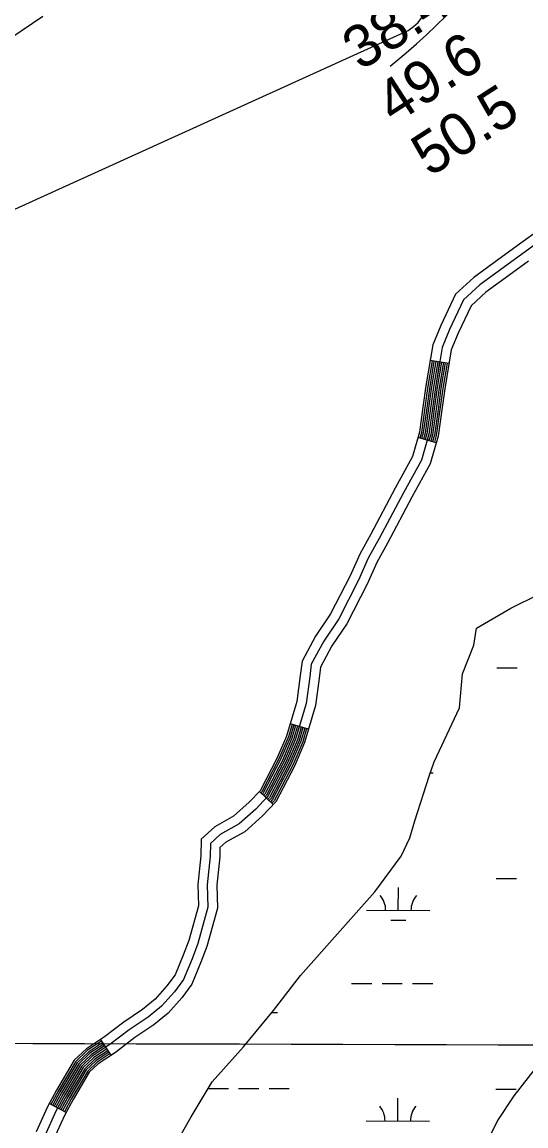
# Model space of a CAD drawing. Extents: x 3161665 to 3199565, y 885729 to 911164.
# Drawn here: x 3184018 to 3184814, y 903137 to 904881 of the extents above; entities that cross this region are included whole.
import ezdxf

# ---------------------------------------------------------------- set-up
doc = ezdxf.new("R2010")
doc.units = 0
for name, color, linetype in [('V-GRID-MAJR', 7, 'Continuous'), ('V-RIVR-EDGE', 7, 'Continuous'), ('V-RIVR-RANG', 7, 'Continuous'), ('V-ROAD-CNTR', 7, 'Continuous'), ('V-TOPO-MINR', 7, 'Continuous'), ('V-WETL-SWMP', 7, 'Continuous')]:
    doc.layers.add(name, color=color, linetype=linetype)

msp = doc.modelspace()

# ---------------------------------------------------------------- linework, layer by layer
at = {"layer": 'V-GRID-MAJR'}
msp.add_spline([(3165916.244, 903320.984), (3171139.73, 903304.649), (3176363.22, 903289.0750000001), (3181586.7120000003, 903274.26), (3186810.2060000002, 903260.204), (3192033.702, 903246.909), (3197257.2, 903234.373), (3197257.201, 903234.373)], degree=3, dxfattribs=at)
at = {"layer": 'V-RIVR-EDGE'}
msp.add_lwpolyline([(3184000.7457860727, 904856.034988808), (3184051.2531748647, 904890.2497541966)], dxfattribs=at)
at = {"layer": 'V-ROAD-CNTR'}
for p, q in [((3184692.3035785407, 904341.3202896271), (3184662.7166377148, 904346.2822797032)), ((3184672.2006187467, 904216.3655395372), (3184643.3366764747, 904224.5435231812)), ((3184470.3860223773, 903763.8174446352), (3184441.600079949, 903772.2654277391)), ((3184414.735133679, 903644.737682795), (3184392.897177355, 903665.3076416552)), ((3184158.946645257, 903248.9064744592), (3184142.3726784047, 903273.9124244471)), ((3184087.6787877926, 903158.1876558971), (3184061.2358406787, 903172.3566275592))]:
    msp.add_line(p, q, dxfattribs=at)
for points in [[(3184839.1432848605, 904555.735860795), (3184799.939363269, 904527.4689173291), (3184763.357436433, 904500.2009718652), (3184731.306500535, 904477.1200180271), (3184702.793557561, 904450.8020706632), (3184679.179604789, 904401.3661695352), (3184666.8586294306, 904370.9772303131), (3184655.9656512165, 904306.029360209), (3184651.190660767, 904272.2564277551), (3184645.736671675, 904233.015506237), (3184634.7596936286, 904194.2685837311), (3184607.1757487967, 904144.301683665), (3184569.0158251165, 904071.9858282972), (3184551.5218601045, 904040.4588913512), (3184536.131890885, 904005.922960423), (3184505.226952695, 903945.7380807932), (3184481.593999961, 903910.8211506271), (3184460.409042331, 903871.1412299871), (3184457.523048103, 903848.4082754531), (3184452.002059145, 903807.7073568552), (3184435.921091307, 903752.915466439), (3184421.1201209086, 903718.3115356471), (3184394.185174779, 903666.674638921), (3184376.927209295, 903648.352675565), (3184352.261258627, 903626.4777193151), (3184322.430318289, 903609.6547529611), (3184300.803361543, 903590.2167918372), (3184300.4523622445, 903563.853844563), (3184295.560372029, 903518.6389349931), (3184296.6023699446, 903484.6740029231), (3184281.507400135, 903429.9121124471), (3184272.838417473, 903406.799158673), (3184260.075442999, 903375.9742203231), (3184247.0534690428, 903358.3962554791), (3184228.217506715, 903337.083298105), (3184208.613545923, 903321.2023298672), (3184178.818605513, 903301.2423697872), (3184148.2116667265, 903277.7814167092), (3184119.791723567, 903258.945454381), (3184100.747761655, 903240.757490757), (3184072.6638178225, 903193.6835849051), (3184058.4288462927, 903167.1196380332), (3184040.3338824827, 903127.759716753)], [(3184847.392268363, 904543.190885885), (3184808.8083455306, 904515.3709415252), (3184772.223418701, 904488.1009960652), (3184740.8114815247, 904465.4800413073), (3184715.085532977, 904441.735088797), (3184692.910577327, 904395.3101816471), (3184681.3796003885, 904366.8692385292), (3184670.790621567, 904303.7383647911), (3184666.0456310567, 904270.1744319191), (3184660.451642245, 904229.9245124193), (3184648.722665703, 904188.5245952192), (3184620.375722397, 904137.1756979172), (3184582.2087987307, 904064.8458425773), (3184564.9558332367, 904033.753904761), (3184549.664863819, 903999.4389733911), (3184518.1569268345, 903938.0800961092), (3184494.4559742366, 903903.0641661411), (3184474.9420132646, 903866.5122392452), (3184472.3950183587, 903846.4552793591), (3184466.714029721, 903804.5693631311), (3184450.0630630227, 903747.8354765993), (3184434.6850937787, 903711.8835485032), (3184406.525150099, 903657.8986564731), (3184387.3841883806, 903637.5776971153), (3184361.020241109, 903614.1957438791), (3184331.232300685, 903597.3977774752), (3184315.714331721, 903583.4508053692), (3184315.4413322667, 903562.9448463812), (3184310.5853419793, 903518.0589361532), (3184311.664339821, 903482.8710065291), (3184295.7883715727, 903425.2761217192), (3184286.794389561, 903401.2951696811), (3184273.2274166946, 903368.5292352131), (3184258.721445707, 903348.9472743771), (3184238.6304858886, 903326.2143198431), (3184217.527528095, 903309.1183540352), (3184187.564588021, 903289.0463941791), (3184156.927649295, 903265.5634411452), (3184129.188704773, 903247.1784779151), (3184112.583737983, 903231.3195096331), (3184085.721791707, 903186.294599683), (3184071.866819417, 903160.4386513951), (3184054.039855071, 903121.661728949)], [(3184817.6773277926, 904503.2729657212), (3184781.0894009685, 904476.0010202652), (3184750.316462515, 904453.8400645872), (3184727.377508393, 904432.6681069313), (3184706.641549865, 904389.2541937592), (3184695.9005713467, 904362.7612467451), (3184685.615591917, 904301.447369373), (3184680.900601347, 904268.0924360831), (3184675.166612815, 904226.8335186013), (3184662.6856377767, 904182.7806067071), (3184633.5756959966, 904130.0497121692), (3184595.4017723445, 904057.7058568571), (3184578.389806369, 904027.0489181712), (3184563.197836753, 903992.9549863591), (3184531.0869009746, 903930.4221114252), (3184507.317948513, 903895.3071816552), (3184489.474984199, 903861.8832485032), (3184487.266988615, 903844.5022832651), (3184481.4260002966, 903801.4313694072), (3184464.2050347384, 903742.7554867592), (3184448.2500666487, 903705.4555613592), (3184418.8651254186, 903649.1226740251), (3184397.8411674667, 903626.8027186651), (3184369.779223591, 903601.9137684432), (3184340.0342830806, 903585.1408019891), (3184330.625301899, 903576.6848189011), (3184330.430302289, 903562.0358481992), (3184325.6103119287, 903517.4789373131), (3184326.7263096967, 903481.0680101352), (3184310.069343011, 903420.6401309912), (3184300.750361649, 903395.7911806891), (3184286.379390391, 903361.084250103), (3184270.389422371, 903339.4982932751), (3184249.0434650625, 903315.3453415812), (3184226.4415102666, 903297.0343782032), (3184196.310570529, 903276.850418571), (3184165.6436318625, 903253.3454655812), (3184138.585685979, 903235.4115014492), (3184124.4197143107, 903221.8815285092), (3184098.7797655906, 903178.9056144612), (3184085.3047925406, 903153.7576647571), (3184067.7458276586, 903115.5637411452)], [(3184665.675631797, 904345.7872806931), (3184658.9306452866, 904305.571361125), (3184654.161654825, 904271.8404285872), (3184648.6796657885, 904232.397507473), (3184646.223670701, 904223.7265248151)], [(3184668.6346258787, 904345.2912816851), (3184661.8956393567, 904305.1133620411), (3184657.132648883, 904271.4234294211), (3184651.6226599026, 904231.7795087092), (3184649.109664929, 904222.9095264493)], [(3184671.593619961, 904344.7952826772), (3184664.860633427, 904304.6543629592), (3184660.1036429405, 904271.0074302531), (3184654.5656540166, 904231.1615099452), (3184651.9956591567, 904222.0915280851)], [(3184674.5516140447, 904344.2982836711), (3184667.825627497, 904304.1963638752), (3184663.0746369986, 904270.5904310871), (3184657.508648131, 904230.5425111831), (3184654.882653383, 904221.2735297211)], [(3184677.510608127, 904343.8022846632), (3184670.790621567, 904303.7383647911), (3184666.0456310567, 904270.1744319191), (3184660.451642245, 904229.9245124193), (3184657.7686476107, 904220.4555313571)], [(3184680.4696022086, 904343.306285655), (3184673.7556156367, 904303.2803657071), (3184669.016625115, 904269.7584327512), (3184663.3946363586, 904229.3065136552), (3184660.654641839, 904219.6375329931)], [(3184683.4275962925, 904342.809286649), (3184676.720609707, 904302.8223666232), (3184671.987619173, 904269.3414335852), (3184666.3376304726, 904228.6875148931), (3184663.5416360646, 904218.8195346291)], [(3184686.386590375, 904342.313287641), (3184679.685603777, 904302.3633675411), (3184674.958613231, 904268.925434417), (3184669.2806245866, 904228.0695161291), (3184666.427630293, 904218.0015362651)], [(3184689.345584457, 904341.8172886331), (3184682.650597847, 904301.9053684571), (3184677.929607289, 904268.508435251), (3184672.223618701, 904227.4515173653), (3184669.313624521, 904217.184537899)], [(3184444.4800741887, 903771.4224294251), (3184438.7500856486, 903751.8994684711), (3184423.8331154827, 903717.0255382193), (3184396.653169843, 903664.9186424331), (3184395.0821729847, 903663.2516457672)], [(3184447.3580684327, 903770.5774311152), (3184441.578079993, 903750.8834705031), (3184426.546110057, 903715.7405407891), (3184399.121164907, 903663.1636459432), (3184397.2661686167, 903661.1946498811)], [(3184450.2370626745, 903769.7324328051), (3184444.406074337, 903749.8674725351), (3184429.2591046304, 903714.4545433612), (3184401.5891599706, 903661.4086494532), (3184399.449164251, 903659.1376539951)], [(3184453.1150569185, 903768.8874344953), (3184447.235068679, 903748.8514745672), (3184431.972099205, 903713.1695459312), (3184404.057155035, 903659.6536529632), (3184401.6331598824, 903657.0806581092)], [(3184455.9940511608, 903768.0424361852), (3184450.0630630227, 903747.8354765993), (3184434.6850937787, 903711.8835485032), (3184406.525150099, 903657.8986564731), (3184403.817155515, 903655.0236622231)], [(3184458.8730454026, 903767.1974378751), (3184452.891057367, 903746.819478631), (3184437.3980883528, 903710.5975510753), (3184408.9931451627, 903656.1436599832), (3184406.001151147, 903652.966666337)], [(3184461.7510396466, 903766.3524395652), (3184455.7200517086, 903745.8034806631), (3184440.111082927, 903709.3125536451), (3184411.461140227, 903654.3886634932), (3184408.185146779, 903650.9096704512)], [(3184464.630033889, 903765.5074412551), (3184458.548046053, 903744.7874826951), (3184442.824077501, 903708.0265562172), (3184413.929135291, 903652.6336670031), (3184410.3681424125, 903648.852674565)], [(3184467.508028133, 903764.6624429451), (3184461.3760403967, 903743.7714847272), (3184445.537072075, 903706.7415587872), (3184416.397130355, 903650.8786705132), (3184412.552138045, 903646.795678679)], [(3184144.031675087, 903271.4124294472), (3184121.6707198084, 903256.5924590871), (3184103.114756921, 903238.869494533), (3184075.2748126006, 903192.2055878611), (3184063.880835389, 903170.9406303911)], [(3184145.688671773, 903268.9114344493), (3184123.5507160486, 903254.2384637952), (3184105.481752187, 903236.982498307), (3184077.886807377, 903190.7275908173), (3184066.524830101, 903169.5236332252)], [(3184147.345668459, 903266.4104394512), (3184125.429712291, 903251.8854685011), (3184107.849747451, 903235.094502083), (3184080.498802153, 903189.2495937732), (3184069.168824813, 903168.1066360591)], [(3184149.003665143, 903263.9104444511), (3184127.309708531, 903249.5314732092), (3184110.2167427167, 903233.207505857), (3184083.109796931, 903187.7725967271), (3184071.813819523, 903166.6896388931)], [(3184150.660661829, 903261.4094494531), (3184129.188704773, 903247.1784779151), (3184112.583737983, 903231.3195096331), (3184085.721791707, 903186.294599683), (3184074.457814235, 903165.2726417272)], [(3184152.317658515, 903258.9084544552), (3184131.0677010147, 903244.8254826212), (3184114.9507332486, 903229.4315134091), (3184088.333786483, 903184.8166026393), (3184077.1018089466, 903163.8556445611)], [(3184153.9756551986, 903256.408459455), (3184132.947697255, 903242.471487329), (3184117.317728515, 903227.5445171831), (3184090.9447812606, 903183.3396055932), (3184079.7468036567, 903162.4386473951)], [(3184155.632651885, 903253.9074644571), (3184134.8266934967, 903240.1184920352), (3184119.685723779, 903225.6565209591), (3184093.556776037, 903181.8616085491), (3184082.3907983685, 903161.0216502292)], [(3184157.289648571, 903251.4064694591), (3184136.706689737, 903237.7644967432), (3184122.052719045, 903223.7695247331), (3184096.168770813, 903180.383611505), (3184085.0347930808, 903159.6046530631)]]:
    msp.add_lwpolyline(points, dxfattribs=at)
at = {"layer": 'V-TOPO-MINR'}
for points in [[(3182561.8846876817, 903072.2892888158), (3183217.545113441, 904066.1483571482), (3183321.8088643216, 904268.8700211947), (3183327.4157545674, 904272.7175415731), (3183328.6402649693, 904273.5345165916), (3183329.052736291, 904273.8003390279), (3183353.2480116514, 904289.2189678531), (3183365.8676608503, 904297.0023964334), (3183378.6312316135, 904304.5335067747), (3183391.6106847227, 904311.6861397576), (3183404.7340593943, 904318.5864545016), (3183419.3074409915, 904325.9777036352), (3183439.9155814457, 904336.1923884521), (3183460.643518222, 904346.1517575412), (3183481.5511494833, 904355.7281530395), (3183502.5785770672, 904365.04923281), (3183891.52612024, 904533.1988917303), (3184628.08088796, 904867.6084901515), (3184636.146845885, 904873.5348872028), (3184643.4354735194, 904880.1858125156), (3184649.5581057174, 904887.92353022), (3184654.9034076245, 904896.3857761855), (3184702.5749870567, 904987.5621562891)], [(3184599.5636916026, 904811.1053022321), (3184624.830316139, 904832.20908147), (3184640.994505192, 904846.1495855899), (3184656.8529147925, 904860.4193018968), (3184672.252655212, 904875.182836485), (3184687.346616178, 904890.2755832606), (3184704.9227297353, 904908.4146997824), (3184728.11940865, 904933.216595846), (3184748.446032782, 904956.0014330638)]]:
    msp.add_lwpolyline(points, dxfattribs=at)
at = {"layer": 'V-WETL-SWMP'}
for p, q in [((3184767.941044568, 903860.5473227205), (3184799.9407384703, 903860.4588928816)), ((3184662.6596964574, 903694.6637248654), (3184667.482182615, 903694.6503981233)), ((3184767.0205027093, 903527.8737884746), (3184799.020196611, 903527.7853586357)), ((3184612.28957376, 903477.5592165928), (3184612.3891890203, 903513.559057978)), ((3184562.290052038, 903477.6973882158), (3184662.2890954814, 903477.4210449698)), ((3184600.2469895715, 903462.1614457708), (3184624.2467599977, 903462.0951233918)), ((3184538.562865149, 903362.3305832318), (3184570.562559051, 903362.2421533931)), ((3184586.5624060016, 903362.197938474), (3184618.562099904, 903362.109508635)), ((3184634.561946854, 903362.0652937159), (3184666.561640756, 903361.976863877)), ((3184412.6347967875, 903316.2484298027), (3184421.3715089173, 903316.2242862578)), ((3184312.373694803, 903196.4541081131), (3184344.1959966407, 903196.3661684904)), ((3184360.195843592, 903196.321953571), (3184392.195537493, 903196.2335237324)), ((3184408.195384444, 903196.1893088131), (3184440.1950783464, 903196.1008789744)), ((3184766.09996085, 903195.2002542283), (3184798.099654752, 903195.1118243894)), ((3184611.3690319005, 903144.8856823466), (3184611.4686471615, 903180.8855237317)), ((3184561.369510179, 903145.0238539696), (3184661.368553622, 903144.7475107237))]:
    msp.add_line(p, q, dxfattribs=at)
for points in [[(3184165.602000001, 902954.1369999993), (3184229.222000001, 903052.8019999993), (3184285.391000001, 903151.4669999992), (3184318.610000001, 903206.8399999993), (3184367.937000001, 903262.2149999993), (3184415.250000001, 903319.4009999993), (3184458.133000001, 903374.5739999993), (3184516.318000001, 903440.4189999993), (3184575.309000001, 903506.8679999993), (3184616.984000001, 903563.4499999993), (3184630.472000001, 903592.0429999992), (3184638.524000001, 903619.2249999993), (3184660.869000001, 903689.4979999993), (3184668.720000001, 903712.0489999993), (3184708.929000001, 903797.5099999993), (3184713.422000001, 903851.4409999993), (3184731.393000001, 903896.3839999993), (3184735.885000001, 903923.3499999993), (3184789.798000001, 903954.8099999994), (3184834.725000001, 903977.2809999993)], [(3184862.650000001, 903271.3099999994), (3184794.600000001, 903184.5239999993), (3184768.629000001, 903145.4609999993), (3184728.768000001, 903064.5159999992), (3184632.337000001, 902844.6359999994), (3184583.415000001, 902759.8649999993), (3184529.864000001, 902653.5489999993), (3184482.350000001, 902584.8849999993), (3184423.964000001, 902507.3619999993), (3184384.302000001, 902457.6259999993), (3184343.836000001, 902380.9089999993), (3184299.949000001, 902282.8489999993), (3184264.719000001, 902205.7299999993)]]:
    msp.add_lwpolyline(points, dxfattribs=at)
for centre, radius, start, end in [((3184557.048479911, 903478.1866778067), 35.24628790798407, 359.0698417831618, 40.61350011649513), ((3184667.533295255, 903477.8813575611), 35.24628790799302, 139.06984675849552, 180.61350509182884), ((3184556.1279380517, 903145.5131435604), 35.24628790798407, 359.0698417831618, 40.61350011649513), ((3184666.612753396, 903145.2078233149), 35.24628790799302, 139.06984675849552, 180.61350509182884)]:
    msp.add_arc(centre, radius, start, end, dxfattribs=at)

# ---------------------------------------------------------------- texts
at = {"layer": 'V-RIVR-RANG'}
for s, p in [('38.4', (3184552.8389385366, 904802.8251008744)), ('49.6', (3184605.801412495, 904717.9874686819)), ('50.5', (3184661.8639385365, 904635.1541008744))]:
    msp.add_text(s, height=67.00000000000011, rotation=32.88832571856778, dxfattribs=at).set_placement(p)

doc.saveas('drawing.dxf')
